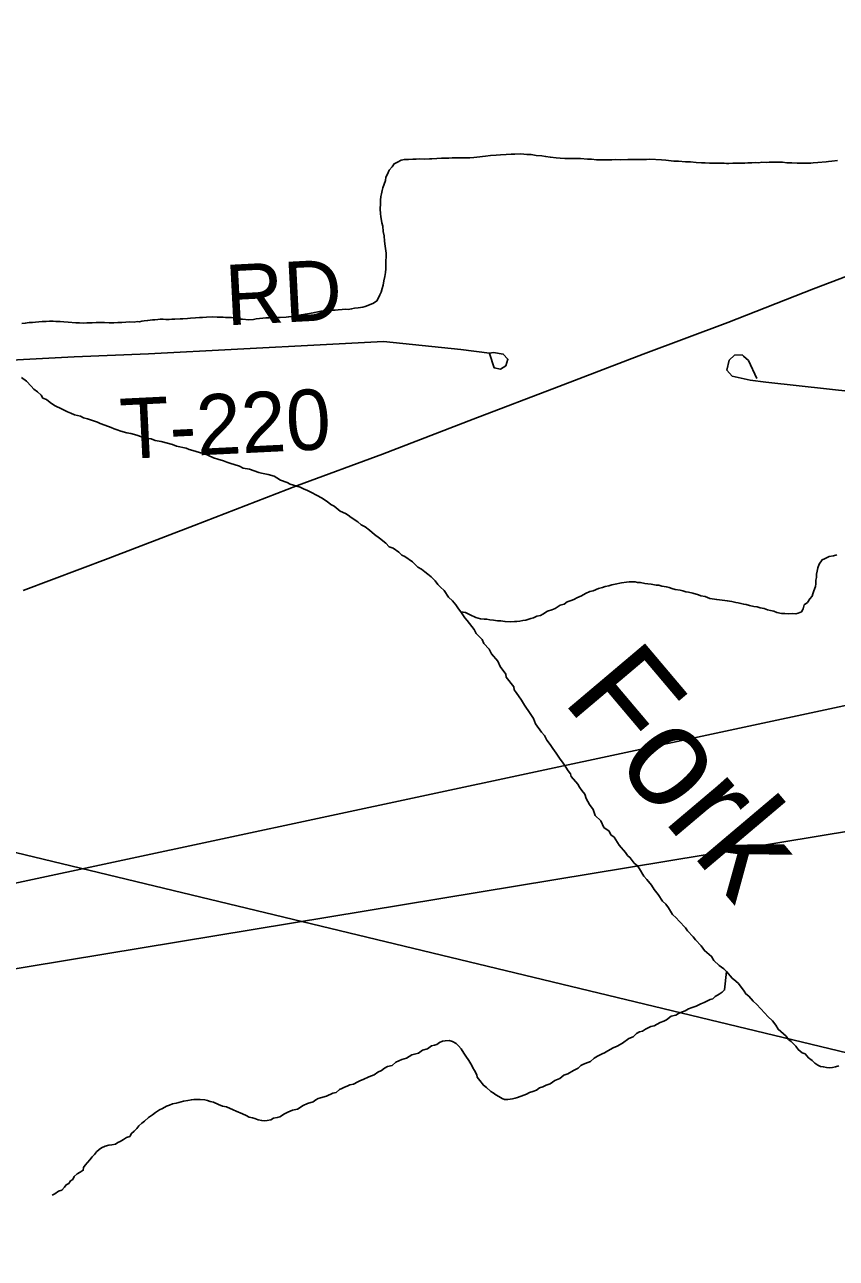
# Model space of a CAD drawing. Extents: x 0.4 to 34.4, y -2.1 to 19.9.
# Drawn here: x 8.281 to 9.045, y 15.398 to 16.558 of the extents above; entities that cross this region are included whole.
import ezdxf

# ---------------------------------------------------------------- set-up
doc = ezdxf.new("R2010")
doc.units = 0
for name, color, linetype in [('GM_X_Interstate_Route', 7, 'Continuous'), ('GM_X_Minor_River', 7, 'Continuous'), ('GM_X_Minor_River_Text', 7, 'Continuous'), ('GM_X_Township', 7, 'Continuous'), ('GM_X_Township_Road', 7, 'Continuous'), ('GM_X_Township_Road_Text', 7, 'Continuous'), ('SH_Data', 7, 'Continuous')]:
    doc.layers.add(name, color=color, linetype=linetype)

msp = doc.modelspace()

# ---------------------------------------------------------------- linework, layer by layer
at = {"layer": 'GM_X_Interstate_Route'}
msp.add_lwpolyline([(8.2799, 16.0261), (8.3601, 16.056), (8.441, 16.087), (8.5383, 16.1247), (8.6182, 16.1542), (8.7033, 16.187), (8.7839, 16.218), (8.8633, 16.2483), (8.9432, 16.2782), (9.0238, 16.3096), (9.0956, 16.3369), (9.1811, 16.3686), (9.2375, 16.3911), (9.303, 16.4181), (9.3569, 16.4399), (9.4021, 16.4597), (9.4652, 16.4866), (9.5341, 16.5199), (9.5885, 16.5462), (9.6403, 16.5738)], dxfattribs=at)
at = {"layer": 'GM_X_Minor_River'}
for points in [[(8.5735, 16.2895), (8.5765, 16.2899), (8.5803, 16.2902), (8.5834, 16.2905), (8.5857, 16.2904), (8.5891, 16.2908), (8.5918, 16.2915), (8.5952, 16.2918), (8.5995, 16.2925), (8.6018, 16.2932), (8.606, 16.2946), (8.6098, 16.2961), (8.6129, 16.2983), (8.6141, 16.3006), (8.6157, 16.304), (8.6169, 16.3066), (8.6178, 16.31), (8.6186, 16.3131), (8.6195, 16.3172), (8.6203, 16.3214), (8.6208, 16.3252), (8.6212, 16.3286), (8.6213, 16.3324), (8.6214, 16.3366), (8.6215, 16.3392), (8.6216, 16.3431), (8.6212, 16.3453), (8.6206, 16.3499), (8.6199, 16.3545), (8.6196, 16.3594), (8.6186, 16.3637), (8.6183, 16.3686), (8.6176, 16.3717), (8.6166, 16.3778), (8.6163, 16.3804), (8.616, 16.385), (8.6161, 16.3896), (8.6162, 16.393), (8.6167, 16.3964), (8.6171, 16.3991), (8.6179, 16.4021), (8.6184, 16.4047), (8.6196, 16.4081), (8.6208, 16.4115), (8.6213, 16.4146), (8.6229, 16.4176), (8.6245, 16.4214), (8.6272, 16.4244), (8.6292, 16.4274), (8.6323, 16.4288), (8.6357, 16.4307), (8.6388, 16.4314), (8.6426, 16.4313), (8.6468, 16.4316), (8.6499, 16.4316), (8.6533, 16.4319), (8.6579, 16.4318), (8.6625, 16.4321), (8.6647, 16.432), (8.6693, 16.4323), (8.6735, 16.4326), (8.677, 16.4326), (8.6804, 16.4325), (8.6838, 16.4328), (8.6876, 16.4328), (8.6972, 16.433), (8.7002, 16.4329), (8.704, 16.4332), (8.7098, 16.4339), (8.7121, 16.4342), (8.7151, 16.4345), (8.7197, 16.4352), (8.7251, 16.4355), (8.7293, 16.4358), (8.7346, 16.4361), (8.7392, 16.4364), (8.7426, 16.4363), (8.7483, 16.4366), (8.754, 16.4361), (8.7579, 16.436), (8.7628, 16.4352), (8.7681, 16.4347), (8.7715, 16.4343), (8.7761, 16.4334), (8.7814, 16.433), (8.7852, 16.4325), (8.7898, 16.4324), (8.7948, 16.4323), (8.7989, 16.4323), (8.8043, 16.4322), (8.8111, 16.4317), (8.8149, 16.4316), (8.8195, 16.4311), (8.8233, 16.431), (8.8279, 16.431), (8.834, 16.4309), (8.837, 16.4312), (8.842, 16.4311), (8.8489, 16.4313), (8.8523, 16.4313), (8.8592, 16.4315)], [(8.8592, 16.4315), (8.8664, 16.4314), (8.8698, 16.4317), (8.8805, 16.4311), (8.8847, 16.4307), (8.8923, 16.4298), (8.8965, 16.4297), (8.9033, 16.4292), (8.9079, 16.4291), (8.9132, 16.4286), (8.9182, 16.4282), (8.9216, 16.4281), (8.9258, 16.428), (8.9296, 16.428), (8.9342, 16.4279), (8.9372, 16.4278), (8.9395, 16.4278), (8.9418, 16.4277), (8.9441, 16.4277), (8.9479, 16.428), (8.9525, 16.4279), (8.9552, 16.4279), (8.959, 16.4278), (8.962, 16.4281), (8.9658, 16.4281), (8.9689, 16.4284), (8.9723, 16.4283), (8.975, 16.4287), (8.9792, 16.4286), (8.9819, 16.4289), (8.9845, 16.4289), (8.9876, 16.4288), (8.991, 16.4287), (8.9945, 16.4287), (8.9986, 16.4282), (9.0032, 16.4281), (9.0082, 16.428), (9.012, 16.428), (9.0158, 16.4279), (9.0188, 16.4278), (9.0211, 16.4278), (9.0234, 16.4281), (9.0276, 16.4284), (9.0356, 16.4291), (9.0379, 16.4294), (9.041, 16.4297), (9.0463, 16.4304)], [(8.2789, 16.277), (8.2819, 16.2774), (8.2857, 16.2781), (8.2888, 16.278), (8.2915, 16.2783), (8.2949, 16.2786), (8.298, 16.279), (8.3018, 16.2789), (8.3048, 16.2792), (8.3083, 16.2792), (8.3109, 16.2791), (8.3147, 16.279), (8.3182, 16.2786), (8.3223, 16.2785), (8.3296, 16.2776), (8.333, 16.2776), (8.3372, 16.2775), (8.3399, 16.2778), (8.3448, 16.2777), (8.3486, 16.278), (8.3521, 16.278), (8.3566, 16.2779), (8.3608, 16.2778), (8.3654, 16.2777), (8.3692, 16.278), (8.3727, 16.278), (8.3765, 16.2783), (8.3799, 16.2786), (8.3845, 16.2785), (8.3872, 16.2789), (8.3895, 16.2788), (8.3918, 16.2792), (8.394, 16.2795), (8.3971, 16.2798), (8.3994, 16.2802), (8.4017, 16.2805), (8.404, 16.2805), (8.4067, 16.2808), (8.409, 16.2811), (8.4116, 16.2811), (8.4143, 16.281), (8.4173, 16.281), (8.42, 16.2813), (8.4227, 16.2813), (8.4276, 16.2815), (8.4303, 16.2815), (8.4345, 16.2818), (8.4376, 16.2821), (8.4422, 16.2824), (8.446, 16.2827), (8.4486, 16.2827), (8.4525, 16.283), (8.4578, 16.2833), (8.4624, 16.2832), (8.4681, 16.2831), (8.4704, 16.2827), (8.4727, 16.2826), (8.4761, 16.2826), (8.4791, 16.2821), (8.4833, 16.2813), (8.4863, 16.2812), (8.4924, 16.2807), (8.4966, 16.281), (8.4993, 16.2814), (8.5024, 16.2817), (8.5054, 16.282), (8.5085, 16.2823), (8.5115, 16.2823), (8.5146, 16.2826), (8.5173, 16.2826), (8.5218, 16.2829), (8.5276, 16.2831), (8.5299, 16.2835), (8.5333, 16.2838), (8.5383, 16.2845), (8.5417, 16.2852), (8.5456, 16.2859), (8.5494, 16.2865), (8.5544, 16.2876), (8.5601, 16.2886), (8.5624, 16.2886), (8.5658, 16.2889), (8.5697, 16.2896), (8.5735, 16.2895)], [(8.2785, 16.2264), (8.283, 16.2229), (8.2874, 16.2183), (8.29, 16.2152), (8.2934, 16.2129), (8.2968, 16.2097), (8.2986, 16.207), (8.302, 16.2055), (8.3054, 16.2027), (8.3095, 16.2), (8.3167, 16.1964), (8.3216, 16.1941), (8.325, 16.1929), (8.3284, 16.1913), (8.3341, 16.19), (8.3367, 16.1885), (8.3405, 16.1873), (8.3443, 16.1861), (8.35, 16.1844), (8.3526, 16.1832), (8.3568, 16.1816), (8.3628, 16.1792), (8.3655, 16.1781), (8.3685, 16.1772), (8.3719, 16.1757), (8.3776, 16.1744), (8.3814, 16.1736), (8.3871, 16.172), (8.3912, 16.1704), (8.3969, 16.1691), (8.4003, 16.1687), (8.4041, 16.1671), (8.4098, 16.1662), (8.4204, 16.1634), (8.4242, 16.1618), (8.4333, 16.1597), (8.4363, 16.1585), (8.442, 16.1569), (8.4469, 16.1556), (8.4503, 16.1548), (8.459, 16.1508), (8.4632, 16.1496), (8.4685, 16.148), (8.4715, 16.1468), (8.4745, 16.1456), (8.4836, 16.1428), (8.487, 16.1412), (8.4931, 16.14), (8.5018, 16.1371), (8.5044, 16.1363), (8.5105, 16.1351), (8.5162, 16.1334), (8.5188, 16.1319), (8.5222, 16.1299), (8.5283, 16.1275), (8.5313, 16.1259), (8.5343, 16.1251), (8.5408, 16.1231), (8.5438, 16.1215), (8.5475, 16.1199), (8.5506, 16.1184), (8.5566, 16.1152), (8.5607, 16.1132), (8.566, 16.1097), (8.5694, 16.107), (8.5728, 16.1054), (8.5784, 16.1007), (8.5833, 16.0984), (8.5859, 16.0968), (8.5885, 16.0945), (8.5949, 16.0905)], [(8.5949, 16.0905), (8.5979, 16.0878), (8.6017, 16.0858), (8.6058, 16.0827), (8.6107, 16.0788), (8.6152, 16.0753), (8.6212, 16.0706), (8.6245, 16.0672), (8.6283, 16.0659), (8.6336, 16.062), (8.6362, 16.0593), (8.6392, 16.0581), (8.6463, 16.0531), (8.6515, 16.048), (8.6549, 16.0461), (8.6579, 16.0437), (8.6609, 16.0414), (8.6639, 16.0387), (8.6676, 16.0352), (8.6702, 16.0317), (8.6728, 16.029), (8.6762, 16.0259), (8.6803, 16.0197), (8.684, 16.0162), (8.687, 16.0124), (8.6895, 16.0089), (8.6918, 16.0058), (8.6955, 16.0004), (8.6977, 15.9977), (8.7044, 15.9892), (8.7062, 15.9854), (8.7118, 15.98), (8.7136, 15.9761), (8.7184, 15.9707), (8.7206, 15.9665), (8.7266, 15.9595), (8.7287, 15.9545), (8.7343, 15.9472), (8.7346, 15.9445), (8.7417, 15.9353), (8.742, 15.9326), (8.7438, 15.9299), (8.749, 15.923), (8.7516, 15.918), (8.7571, 15.9103), (8.7601, 15.9056), (8.7622, 15.9006), (8.7678, 15.8926), (8.7707, 15.8895), (8.7729, 15.8852), (8.7759, 15.881), (8.7785, 15.8775), (8.7814, 15.8729), (8.7848, 15.8683), (8.7881, 15.8636), (8.7907, 15.8598), (8.7929, 15.8563), (8.7951, 15.8536), (8.7958, 15.8509), (8.8018, 15.844), (8.8036, 15.8409), (8.8058, 15.8378), (8.8084, 15.8344), (8.8098, 15.8305), (8.8128, 15.8248), (8.8165, 15.8201), (8.8182, 15.8144), (8.8235, 15.8093), (8.8264, 15.8032), (8.8313, 15.7997), (8.8331, 15.7962), (8.8361, 15.7939), (8.8409, 15.7866), (8.8468, 15.7796), (8.8487, 15.7769), (8.8513, 15.7746), (8.855, 15.7696), (8.858, 15.7669), (8.8598, 15.7642), (8.8639, 15.7572), (8.8668, 15.7541), (8.8713, 15.7487), (8.8739, 15.7449), (8.8776, 15.7402), (8.8816, 15.7337), (8.8846, 15.731), (8.8872, 15.7275), (8.8909, 15.7213), (8.8946, 15.7182), (8.8972, 15.7151), (8.9032, 15.7086), (8.905, 15.7059), (8.9103, 15.7004), (8.9125, 15.6974), (8.9181, 15.6919), (8.921, 15.6873), (8.9278, 15.6819), (8.93, 15.678), (8.9348, 15.6734), (8.9393, 15.6702), (8.9419, 15.6675)], [(9.0255, 16.0298), (9.026, 16.0324), (9.026, 16.0358), (9.0265, 16.0381), (9.0265, 16.0412), (9.027, 16.0442), (9.0278, 16.0472), (9.029, 16.0506), (9.0318, 16.0548), (9.0341, 16.0559), (9.0384, 16.0581), (9.0426, 16.0587), (9.0456, 16.0595)], [(8.6918, 16.0058), (8.6963, 16.0053), (8.7005, 16.003), (8.7058, 16.0006), (8.7103, 15.9994), (8.7137, 15.9989), (8.7164, 15.9989), (8.7191, 15.9985), (8.7225, 15.998), (8.7263, 15.9976), (8.7293, 15.9975), (8.7335, 15.9967), (8.7381, 15.9966), (8.7423, 15.9969), (8.7446, 15.9969), (8.7472, 15.9972), (8.7503, 15.9979), (8.753, 15.9982), (8.7576, 15.9997), (8.7603, 16.0004), (8.7634, 16.0018), (8.7668, 16.0025), (8.7691, 16.0036), (8.7734, 16.0066), (8.7776, 16.0077), (8.7807, 16.0091), (8.7853, 16.0121), (8.7892, 16.0132), (8.7919, 16.0154), (8.7965, 16.0168), (8.7988, 16.0179), (8.8011, 16.019), (8.8053, 16.0209), (8.8092, 16.0231), (8.8131, 16.0249), (8.8165, 16.0256), (8.8215, 16.0278), (8.825, 16.0289), (8.8276, 16.0296), (8.8311, 16.0303), (8.8338, 16.0314), (8.8372, 16.0321), (8.843, 16.0331), (8.8476, 16.0338), (8.8502, 16.0341), (8.8529, 16.0341), (8.856, 16.034), (8.8582, 16.0336), (8.8609, 16.0335), (8.8651, 16.0327), (8.8677, 16.0323), (8.8708, 16.0318), (8.8757, 16.031), (8.878, 16.0309), (8.881, 16.0301), (8.8852, 16.0293), (8.8879, 16.0289), (8.8905, 16.028), (8.8935, 16.0269), (8.8981, 16.0264), (8.9008, 16.0256), (8.9034, 16.0248), (8.9061, 16.0243), (8.9102, 16.0235), (8.9155, 16.0219), (8.9178, 16.0211), (8.9216, 16.0203), (8.9261, 16.0186), (8.9326, 16.0174), (8.9402, 16.0165), (8.9425, 16.0164), (8.9467, 16.0156), (8.9505, 16.0148), (8.9527, 16.0144), (8.9554, 16.0139), (8.958, 16.0131), (8.9603, 16.0127), (8.9634, 16.0119), (8.9675, 16.011), (8.9706, 16.0106), (8.9736, 16.0098), (8.9774, 16.009), (8.9804, 16.0078), (8.9831, 16.0073), (8.9865, 16.0065), (8.9891, 16.0053), (8.9937, 16.0045), (8.9967, 16.0044), (9.0005, 16.004), (9.004, 16.0043), (9.007, 16.0042), (9.0093, 16.0046), (9.0124, 16.006), (9.014, 16.0087), (9.0148, 16.0125), (9.0179, 16.0147), (9.0203, 16.0181), (9.0223, 16.0207), (9.0231, 16.023), (9.0239, 16.0256), (9.0255, 16.0298)], [(8.9419, 15.6675), (8.94, 15.6504), (8.9377, 15.6482), (8.935, 15.6463), (8.9311, 15.6441), (8.9288, 15.6419), (8.9265, 15.6412), (8.9238, 15.6401), (8.9207, 15.6386), (8.9176, 15.6371), (8.9134, 15.6349), (8.9095, 15.6339), (8.9061, 15.6324), (8.903, 15.6306), (8.8995, 15.6295), (8.8968, 15.628), (8.8941, 15.6265), (8.8899, 15.6255), (8.8852, 15.6221), (8.8829, 15.621), (8.8795, 15.6196), (8.8737, 15.6166), (8.8706, 15.6159), (8.8656, 15.6134), (8.8629, 15.6115), (8.8598, 15.6108), (8.8571, 15.6093), (8.854, 15.6063), (8.8498, 15.6045), (8.844, 15.6004), (8.8389, 15.5975), (8.8351, 15.596), (8.8301, 15.5931), (8.827, 15.5912), (8.8247, 15.5901), (8.8204, 15.5879), (8.8173, 15.5861), (8.8138, 15.5831), (8.8112, 15.582), (8.8073, 15.5806), (8.8046, 15.5791), (8.8023, 15.5768), (8.798, 15.5746), (8.7926, 15.5713), (8.7888, 15.5702), (8.7849, 15.5669), (8.7803, 15.5651), (8.776, 15.5621), (8.7722, 15.5606), (8.7691, 15.5592), (8.766, 15.5581), (8.7629, 15.5559), (8.7595, 15.5548), (8.7564, 15.5537), (8.7537, 15.5522), (8.751, 15.5515), (8.7452, 15.5493), (8.7429, 15.5486), (8.7406, 15.5479), (8.7383, 15.5476), (8.736, 15.5472), (8.733, 15.5473), (8.7307, 15.5481), (8.7277, 15.55), (8.7247, 15.5516), (8.7224, 15.5536), (8.7202, 15.5547), (8.7161, 15.5586), (8.7131, 15.5606), (8.7097, 15.5652), (8.7071, 15.5683), (8.7068, 15.5706), (8.7046, 15.5744), (8.7031, 15.5771), (8.7021, 15.5794), (8.6995, 15.5841), (8.6965, 15.5879), (8.6947, 15.591), (8.6921, 15.5948), (8.6895, 15.5976), (8.6873, 15.5999), (8.6839, 15.6018), (8.6808, 15.6027), (8.677, 15.6023), (8.6747, 15.602), (8.6717, 15.6009), (8.6693, 15.5991), (8.667, 15.5983), (8.6643, 15.5976), (8.6605, 15.595), (8.6559, 15.5936), (8.652, 15.591), (8.6458, 15.5892), (8.6408, 15.5863), (8.6362, 15.5848), (8.6335, 15.5837), (8.6308, 15.5823), (8.6273, 15.5793), (8.6227, 15.5782), (8.62, 15.5768), (8.6173, 15.5745)], [(8.9419, 15.6675), (8.9471, 15.6613), (8.9505, 15.6586), (8.9531, 15.6563), (8.9583, 15.6493), (8.9601, 15.6466), (8.9628, 15.6443), (8.9668, 15.6397), (8.9702, 15.6366), (8.9739, 15.6327), (8.978, 15.6284), (8.9806, 15.6253), (8.9851, 15.6211), (8.9881, 15.6172), (8.9903, 15.6134), (8.9981, 15.6067), (9, 15.6037), (9.0026, 15.6017), (9.0071, 15.5974), (9.0093, 15.5944), (9.013, 15.5912), (9.0157, 15.5901), (9.019, 15.5866), (9.0224, 15.5838), (9.025, 15.5815), (9.0277, 15.5796), (9.0303, 15.5784), (9.033, 15.5779), (9.036, 15.5775), (9.039, 15.5771), (9.0417, 15.5774), (9.0444, 15.5781), (9.0475, 15.5788)], [(8.6173, 15.5745), (8.6138, 15.5731), (8.6103, 15.5705), (8.6054, 15.5686), (8.6, 15.5661), (8.5973, 15.565), (8.595, 15.5639), (8.5907, 15.5617), (8.5873, 15.561), (8.585, 15.5599), (8.5823, 15.5588), (8.5799, 15.5577), (8.5776, 15.5566), (8.5745, 15.554), (8.5715, 15.5533), (8.5653, 15.5504), (8.5599, 15.5489), (8.5576, 15.5482), (8.5553, 15.5471), (8.553, 15.5452), (8.5476, 15.5434), (8.5434, 15.5416), (8.538, 15.5383), (8.5334, 15.5372), (8.5291, 15.5354), (8.526, 15.5339), (8.5214, 15.531), (8.5191, 15.5303), (8.5156, 15.5296), (8.5129, 15.5281), (8.5095, 15.5274), (8.5068, 15.5271), (8.5045, 15.5275), (8.5011, 15.5283), (8.4981, 15.5295), (8.4958, 15.5299), (8.4928, 15.5307), (8.4898, 15.5323), (8.4864, 15.5339), (8.4803, 15.5363), (8.4777, 15.5375), (8.4713, 15.5403), (8.4675, 15.5411), (8.4637, 15.5427), (8.4592, 15.5447), (8.4561, 15.5455), (8.4535, 15.5463), (8.4508, 15.5471), (8.4467, 15.5472), (8.4428, 15.5473), (8.4406, 15.5473), (8.4383, 15.547), (8.4348, 15.5463), (8.431, 15.5456), (8.4264, 15.5445), (8.4241, 15.5438), (8.4206, 15.5431), (8.4176, 15.542), (8.4149, 15.5409), (8.411, 15.5387), (8.4083, 15.5376), (8.4044, 15.535), (8.4017, 15.5328), (8.3979, 15.5302), (8.3943, 15.5268), (8.3916, 15.525), (8.3889, 15.5224), (8.387, 15.5201), (8.3846, 15.5175), (8.3819, 15.5153), (8.3803, 15.5126), (8.3772, 15.5116), (8.3745, 15.5097), (8.3714, 15.5079), (8.3691, 15.5068), (8.3668, 15.5053), (8.3633, 15.5046), (8.3607, 15.5042), (8.3572, 15.5035), (8.3538, 15.5017), (8.3514, 15.5002), (8.3491, 15.498), (8.3471, 15.4954), (8.3448, 15.4935), (8.3428, 15.4905), (8.3405, 15.4879), (8.3385, 15.4856), (8.3369, 15.4834), (8.3365, 15.4807), (8.3338, 15.4789), (8.3307, 15.4774), (8.328, 15.4748), (8.3268, 15.4721), (8.3245, 15.4707), (8.3229, 15.4684), (8.3206, 15.4669), (8.319, 15.4647), (8.3163, 15.4621), (8.3132, 15.461), (8.3097, 15.4584), (8.3074, 15.4573)]]:
    msp.add_lwpolyline(points, dxfattribs=at)
at = {"layer": 'GM_X_Township'}
for points in [[(6.4528, 16.2176), (7.8323, 15.8856), (7.8807, 15.874), (9.5613, 15.4693), (9.5792, 15.465), (9.8001, 15.535)], [(9.8001, 15.535), (9.5792, 15.465), (9.5613, 15.4693), (7.8807, 15.874), (7.8323, 15.8856), (6.4528, 16.2176)]]:
    msp.add_lwpolyline(points, dxfattribs=at)
at = {"layer": 'GM_X_Township_Road'}
for points in [[(8.7188, 16.249), (8.7232, 16.2353), (8.7292, 16.2341), (8.7342, 16.2374), (8.7362, 16.2435), (8.7317, 16.2484), (8.7226, 16.2497), (8.7188, 16.2492), (8.6919, 16.2527), (8.6192, 16.2601), (8.5653, 16.2573), (8.3979, 16.2487), (8.3281, 16.2458), (8.2267, 16.2403), (8.2266, 16.2403)], [(9.2239, 16.1952), (9.1967, 16.1982), (9.0387, 16.2155), (8.9788, 16.222), (8.9641, 16.2237), (8.9471, 16.2277), (8.9421, 16.2333), (8.9444, 16.2425), (8.9494, 16.2473), (8.9566, 16.2476), (8.9579, 16.2465), (8.9624, 16.2423), (8.9703, 16.2254)]]:
    msp.add_lwpolyline(points, dxfattribs=at)
at = {"layer": 'SH_Data'}
msp.add_lwpolyline([(10.4047, 16.0223), (10.4047, 16.2068), (6.6239, 15.3979)], close=True, dxfattribs=at)

# ---------------------------------------------------------------- texts
at = {"layer": 'GM_X_Minor_River_Text'}
msp.add_text('Fork', height=0.09471, rotation=310.1903, dxfattribs=at).set_placement((8.7861, 15.923))
at = {"layer": 'GM_X_Township_Road_Text'}
for s, rotation, p in [('RD', 2.9612, (8.4716, 16.2753)), ('T-220', 2.8069, (8.3725, 16.1495))]:
    msp.add_text(s, height=0.05682, rotation=rotation, dxfattribs=at).set_placement(p)

doc.saveas('drawing.dxf')
